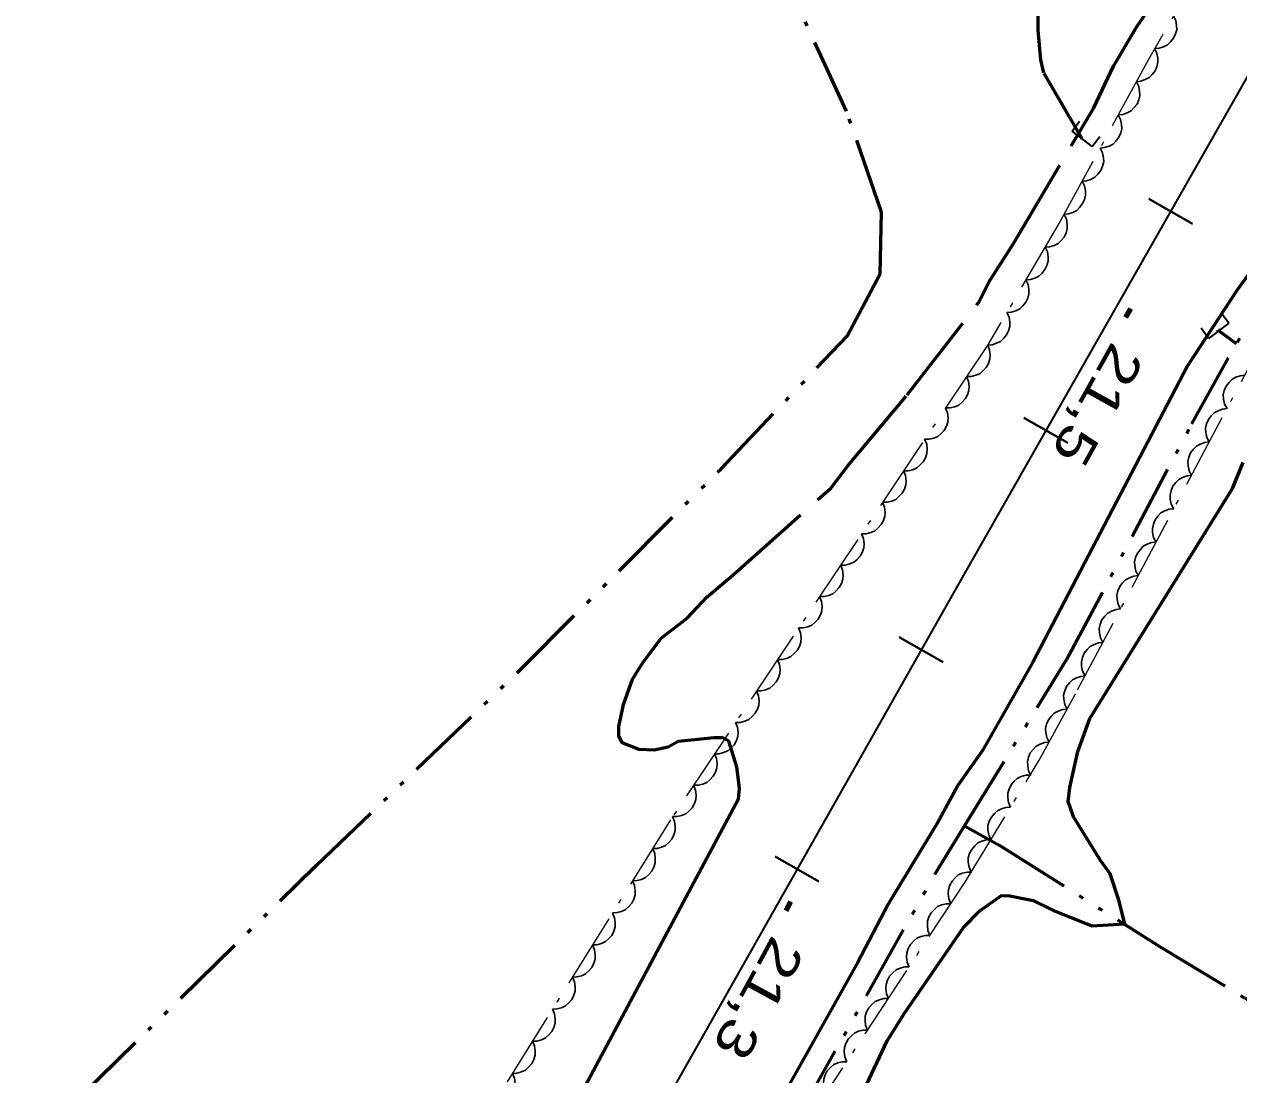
# Model space of a CAD drawing. Extents: x 386081 to 389416, y 5130568 to 5134082.
# Drawn here: x 387869.5 to 387965.8, y 5132143.2 to 5132226.5 of the extents above; entities that cross this region are included whole.
import ezdxf

# ---------------------------------------------------------------- set-up
doc = ezdxf.new("R2010")
doc.units = 0
doc.header["$LTSCALE"] = 1.2
for name, pattern in [('DASH_DOUBLE_DOT', [9.2, 5, -1.2, 0.3, -1.2, 0.3, -1.2]), ('DOT_DASHED', [7.7, 5, -1.2, 0.3, -1.2]), ('LONG_DASHED', [7.5, 6, -1.5])]:
    doc.linetypes.add(name, pattern=pattern)
for name, color, linetype, lineweight in [('1', 7, 'Continuous', 53), ('23', 7, 'Continuous', 40), ('26', 7, 'Continuous', 35), ('3', 7, 'Continuous', 140), ('4', 7, 'DASH_DOUBLE_DOT', 53), ('44', 7, 'Continuous', 25)]:
    doc.layers.add(name, color=color, linetype=linetype, lineweight=lineweight)

msp = doc.modelspace()

# ---------------------------------------------------------------- linework, layer by layer
at = {"layer": '1', "linetype": 'LONG_DASHED'}
msp.add_lwpolyline([(387920, 5132177.8), (387922.05, 5132179.4), (387923.63, 5132181.08), (387925.68, 5132182.79), (387933.44, 5132189.7), (387934.8, 5132191.48), (387939.5, 5132197.11), (387945.15, 5132204.4), (387945.99, 5132206.05), (387947.94, 5132209.13), (387954.27, 5132219.84), (387955.86, 5132223.19), (387957.68, 5132226.28), (387960.57, 5132230.51), (387965.8, 5132238.74), (387968.6, 5132243.71), (387974.96, 5132254.33), (387976.76, 5132256.72), (387978.33, 5132259.04)], dxfattribs=at)
at = {"layer": '1'}
for points in [[(387967.78, 5132208.36), (387965.64, 5132205.38), (387961.74, 5132199.4), (387949.47, 5132175.9), (387945.48, 5132168.88), (387943.53, 5132166.12), (387941.9, 5132163.16), (387938, 5132156.69), (387935.59, 5132152.09), (387930.1, 5132142.29)], [(387934.46, 5132138.48), (387937.92, 5132145.86), (387939.3, 5132148.05), (387943.96, 5132154.83), (387945.26, 5132156.16), (387946.99, 5132157.38), (387947.64, 5132157.36), (387949.5, 5132156.98), (387951.1, 5132156.18), (387954.15, 5132154.98), (387956.76, 5132155.13), (387956.3, 5132157.01), (387955.61, 5132159.11), (387954.84, 5132160.17), (387952.69, 5132163.62), (387952.28, 5132164.84), (387952.39, 5132165.96), (387953.05, 5132168.8), (387953.98, 5132171.43), (387965.29, 5132189.68), (387966.15, 5132191.73)], [(387910.46, 5132135.67), (387926.14, 5132165.05), (387926.21, 5132165.86), (387925.99, 5132167.59), (387925.37, 5132169.63), (387924.89, 5132169.88), (387924.16, 5132169.88), (387921.34, 5132169.59), (387920.54, 5132169.16), (387919.45, 5132168.92), (387918.25, 5132168.98), (387916.9, 5132169.5), (387916.63, 5132170.04), (387916.64, 5132170.8), (387917, 5132172.53), (387917.73, 5132174.54), (387918.52, 5132175.83), (387920, 5132177.8)]]:
    msp.add_lwpolyline(points, dxfattribs=at)
at = {"layer": '23'}
for p, q in [((387958.66, 5132212.66), (387962.13, 5132210.68)), ((387948.76, 5132195.28), (387952.24, 5132193.3)), ((387938.88, 5132177.88), (387942.36, 5132175.91)), ((387929.03, 5132160.47), (387932.51, 5132158.5))]:
    msp.add_line(p, q, dxfattribs=at)
at = {"layer": '23', "lineweight": 35}
msp.add_lwpolyline([(388350.66, 5132898.63), (388202.91, 5132638.38), (388174.85, 5132589.18), (388148.16, 5132542.09), (388122.46, 5132497.01), (388036.96, 5132346.4), (388027.91, 5132330.61), (387994.29, 5132271.3), (387943.96, 5132182.8), (387915.65, 5132132.74), (387888.36, 5132084.71), (387863.09, 5132039.98), (387797.42, 5131924.62), (387647.54, 5131660.34), (387567.35, 5131519.3), (387534.84, 5131461.86), (387476.24, 5131358.73)], dxfattribs=at)
at = {"layer": '26'}
for p, q in [((387952.58, 5132218.02), (387953.18, 5132218.82)), ((387954.18, 5132216.82), (387952.58, 5132218.02)), ((387954.18, 5132216.82), (387954.78, 5132217.62)), ((387965.01, 5132202.79), (387964.41, 5132203.59)), ((387963.41, 5132201.59), (387962.81, 5132202.39)), ((387965.01, 5132202.79), (387963.41, 5132201.59)), ((387964.29, 5132202.25), (387964.23, 5132202.33)), ((387964.13, 5132202.13), (387964.07, 5132202.21)), ((387964.29, 5132202.25), (387964.13, 5132202.13))]:
    msp.add_line(p, q, dxfattribs=at)
at = {"layer": '3'}
for p, q in [((387957.21, 5132203.94), (387956.82, 5132203.24)), ((387930.25, 5132156.88), (387929.87, 5132156.17))]:
    msp.add_line(p, q, dxfattribs=at)
at = {"layer": '4'}
msp.add_line((387965.61, 5132201.15), (387964.21, 5132202.19), dxfattribs=at)
for points in [[(387944.05, 5132162.9), (387952.17, 5132176.13), (387962.08, 5132194.8), (387974.4, 5132216.94), (387987.26, 5132239.19), (388010.09, 5132278.21), (388026.45, 5132304.05)], [(387768.31, 5132040.16), (387781.74, 5132053.34), (387831.18, 5132100.17), (387854.06, 5132122.55), (387874.02, 5132141.51), (387892.64, 5132159.76), (387908.87, 5132175.34), (387924.74, 5132191.25), (387934.74, 5132201.76), (387937.36, 5132206.71), (387937.47, 5132211.61), (387934.69, 5132219.63), (387930.59, 5132228.55), (387926.32, 5132237.16), (387923.15, 5132236.41), (387921.9, 5132236.52), (387919.36, 5132237.17), (387917.87, 5132237.78), (387907.65, 5132242.76), (387894.57, 5132249.5), (387882.86, 5132255.26)], [(387953.38, 5132217.42), (387950.34, 5132222.65), (387950.1, 5132223.7), (387949.88, 5132226.05), (387949.9, 5132229.12)], [(387896.42, 5132082.98), (387907.41, 5132100.79), (387918.87, 5132120.38), (387930.85, 5132139.8), (387941.72, 5132159.09), (387944.05, 5132162.9), (387946.86, 5132161.36), (387959.56, 5132153.3), (387966.28, 5132149.25), (387973.11, 5132144.74), (387975.01, 5132143.38), (387981.72, 5132139.96), (387996.63, 5132133.25), (387999.15, 5132132.05), (388000.86, 5132130.97), (388003.99, 5132127.92), (388005.68, 5132125.98), (388012.15, 5132120.11), (388014.32, 5132118.28), (388020.68, 5132114.3)]]:
    msp.add_lwpolyline(points, dxfattribs=at)
at = {"layer": '44', "linetype": 'DOT_DASHED', "lineweight": 13}
for points in [[(387964.36, 5132233.73), (387958.64, 5132223.73), (387951.61, 5132210.83), (387945.85, 5132201.01), (387920.73, 5132163.38), (387879.21, 5132096.78), (387875.36, 5132090.05), (387871.06, 5132083.22), (387866.65, 5132075.62), (387863.85, 5132071.44), (387862.55, 5132070.05), (387860.98, 5132067.86), (387858.7, 5132064.07), (387854.81, 5132058.25), (387853.38, 5132056.75), (387851.27, 5132053.79), (387850.91, 5132052.63), (387850.33, 5132049.36)], [(387880.02, 5132047.67), (387885.79, 5132056.61), (387898.32, 5132079.17), (387907.18, 5132095.8), (387909.09, 5132100.12), (387910.93, 5132103.5), (387913.21, 5132107.05), (387922.6, 5132122.36), (387923.44, 5132124.55), (387925.88, 5132129.9), (387928.28, 5132134.25), (387931.11, 5132138.69), (387944.12, 5132158.5), (387949.98, 5132168.11), (387953.02, 5132173.69), (387967.05, 5132200.13), (387968.93, 5132204.42), (387971.67, 5132211.44), (387974.04, 5132216.62), (387978.57, 5132225.75)]]:
    msp.add_lwpolyline(points, dxfattribs=at)
at = {"layer": '44'}
for points in [[(387960.62, 5132227.19), (387960.8, 5132226.82), (387960.87, 5132226.42), (387960.88, 5132226.08), (387960.79, 5132225.75), (387960.63, 5132225.41), (387960.39, 5132225.11), (387960.16, 5132224.88), (387959.84, 5132224.73), (387959.49, 5132224.61), (387959.13, 5132224.59)], [(387959.11, 5132224.6), (387959.3, 5132224.23), (387959.38, 5132223.83), (387959.39, 5132223.5), (387959.31, 5132223.15), (387959.16, 5132222.82), (387958.93, 5132222.52), (387958.7, 5132222.28), (387958.39, 5132222.12), (387958.04, 5132222), (387957.68, 5132221.96)], [(387957.68, 5132221.96), (387957.87, 5132221.59), (387957.94, 5132221.19), (387957.96, 5132220.86), (387957.87, 5132220.52), (387957.73, 5132220.18), (387957.49, 5132219.88), (387957.26, 5132219.65), (387956.95, 5132219.48), (387956.6, 5132219.36), (387956.24, 5132219.33)], [(387956.24, 5132219.33), (387956.43, 5132218.96), (387956.51, 5132218.56), (387956.52, 5132218.23), (387956.44, 5132217.89), (387956.29, 5132217.55), (387956.05, 5132217.25), (387955.83, 5132217.01), (387955.52, 5132216.85), (387955.16, 5132216.73), (387954.81, 5132216.69)], [(387954.81, 5132216.69), (387955, 5132216.32), (387955.07, 5132215.92), (387955.09, 5132215.59), (387955, 5132215.25), (387954.86, 5132214.91), (387954.62, 5132214.61), (387954.39, 5132214.38), (387954.08, 5132214.21), (387953.73, 5132214.1), (387953.37, 5132214.06)], [(387953.37, 5132214.06), (387953.56, 5132213.69), (387953.64, 5132213.29), (387953.65, 5132212.96), (387953.57, 5132212.62), (387953.42, 5132212.28), (387953.18, 5132211.98), (387952.96, 5132211.74), (387952.64, 5132211.58), (387952.29, 5132211.46), (387951.93, 5132211.43)], [(387951.95, 5132211.42), (387952.13, 5132211.04), (387952.19, 5132210.64), (387952.2, 5132210.31), (387952.11, 5132209.97), (387951.95, 5132209.63), (387951.7, 5132209.34), (387951.47, 5132209.11), (387951.15, 5132208.96), (387950.79, 5132208.85), (387950.44, 5132208.83)], [(387950.44, 5132208.83), (387950.62, 5132208.45), (387950.68, 5132208.05), (387950.68, 5132207.72), (387950.59, 5132207.38), (387950.43, 5132207.05), (387950.18, 5132206.75), (387949.95, 5132206.53), (387949.63, 5132206.37), (387949.28, 5132206.26), (387948.92, 5132206.24)], [(387948.92, 5132206.24), (387949.1, 5132205.86), (387949.16, 5132205.46), (387949.16, 5132205.13), (387949.07, 5132204.79), (387948.91, 5132204.46), (387948.67, 5132204.16), (387948.43, 5132203.94), (387948.11, 5132203.78), (387947.76, 5132203.68), (387947.4, 5132203.65)], [(387947.4, 5132203.65), (387947.58, 5132203.28), (387947.64, 5132202.87), (387947.65, 5132202.54), (387947.55, 5132202.2), (387947.39, 5132201.87), (387947.15, 5132201.58), (387946.91, 5132201.35), (387946.6, 5132201.2), (387946.24, 5132201.09), (387945.88, 5132201.06)], [(387945.89, 5132201.06), (387946.04, 5132200.68), (387946.08, 5132200.27), (387946.07, 5132199.94), (387945.95, 5132199.61), (387945.78, 5132199.28), (387945.51, 5132199.01), (387945.26, 5132198.79), (387944.94, 5132198.66), (387944.58, 5132198.57), (387944.22, 5132198.57)], [(387944.22, 5132198.57), (387944.38, 5132198.18), (387944.41, 5132197.78), (387944.4, 5132197.45), (387944.29, 5132197.11), (387944.11, 5132196.79), (387943.85, 5132196.51), (387943.6, 5132196.3), (387943.27, 5132196.16), (387942.91, 5132196.08), (387942.55, 5132196.07)], [(387964.87, 5132196.02), (387964.67, 5132196.38), (387964.59, 5132196.78), (387964.57, 5132197.11), (387964.65, 5132197.46), (387964.8, 5132197.8), (387965.03, 5132198.1), (387965.26, 5132198.34), (387965.57, 5132198.51), (387965.92, 5132198.63), (387966.27, 5132198.67)], [(387942.55, 5132196.07), (387942.71, 5132195.69), (387942.75, 5132195.28), (387942.74, 5132194.95), (387942.62, 5132194.62), (387942.44, 5132194.29), (387942.18, 5132194.02), (387941.93, 5132193.8), (387941.61, 5132193.67), (387941.25, 5132193.58), (387940.89, 5132193.58)], [(387963.46, 5132193.37), (387963.26, 5132193.73), (387963.19, 5132194.13), (387963.17, 5132194.46), (387963.25, 5132194.81), (387963.39, 5132195.15), (387963.62, 5132195.45), (387963.85, 5132195.69), (387964.16, 5132195.85), (387964.51, 5132195.98), (387964.87, 5132196.02)], [(387940.89, 5132193.58), (387941.05, 5132193.19), (387941.08, 5132192.79), (387941.07, 5132192.46), (387940.96, 5132192.12), (387940.78, 5132191.8), (387940.52, 5132191.52), (387940.27, 5132191.31), (387939.94, 5132191.17), (387939.58, 5132191.08), (387939.22, 5132191.08)], [(387962.05, 5132190.72), (387961.86, 5132191.08), (387961.78, 5132191.48), (387961.76, 5132191.81), (387961.84, 5132192.16), (387961.98, 5132192.5), (387962.22, 5132192.8), (387962.44, 5132193.04), (387962.75, 5132193.2), (387963.1, 5132193.33), (387963.46, 5132193.37)], [(387939.22, 5132191.08), (387939.38, 5132190.7), (387939.42, 5132190.29), (387939.4, 5132189.96), (387939.29, 5132189.63), (387939.11, 5132189.3), (387938.85, 5132189.03), (387938.6, 5132188.81), (387938.28, 5132188.68), (387937.92, 5132188.59), (387937.56, 5132188.59)], [(387960.65, 5132188.07), (387960.45, 5132188.43), (387960.37, 5132188.83), (387960.35, 5132189.16), (387960.43, 5132189.51), (387960.58, 5132189.85), (387960.81, 5132190.15), (387961.04, 5132190.39), (387961.35, 5132190.55), (387961.7, 5132190.68), (387962.05, 5132190.72)], [(387937.56, 5132188.59), (387937.71, 5132188.2), (387937.75, 5132187.8), (387937.74, 5132187.47), (387937.63, 5132187.13), (387937.45, 5132186.81), (387937.18, 5132186.53), (387936.94, 5132186.32), (387936.61, 5132186.18), (387936.25, 5132186.09), (387935.89, 5132186.09)], [(387959.24, 5132185.42), (387959.05, 5132185.78), (387958.97, 5132186.18), (387958.95, 5132186.51), (387959.03, 5132186.86), (387959.17, 5132187.2), (387959.41, 5132187.5), (387959.63, 5132187.74), (387959.94, 5132187.9), (387960.29, 5132188.03), (387960.65, 5132188.07)], [(387935.89, 5132186.09), (387936.05, 5132185.71), (387936.09, 5132185.3), (387936.07, 5132184.97), (387935.96, 5132184.64), (387935.78, 5132184.31), (387935.52, 5132184.03), (387935.27, 5132183.82), (387934.95, 5132183.69), (387934.59, 5132183.6), (387934.23, 5132183.6)], [(387957.84, 5132182.77), (387957.64, 5132183.13), (387957.56, 5132183.53), (387957.54, 5132183.86), (387957.62, 5132184.21), (387957.77, 5132184.55), (387958, 5132184.85), (387958.22, 5132185.09), (387958.53, 5132185.25), (387958.88, 5132185.38), (387959.24, 5132185.42)], [(387934.23, 5132183.6), (387934.38, 5132183.21), (387934.42, 5132182.81), (387934.41, 5132182.48), (387934.29, 5132182.14), (387934.12, 5132181.82), (387933.85, 5132181.54), (387933.61, 5132181.33), (387933.28, 5132181.19), (387932.92, 5132181.1), (387932.56, 5132181.1)], [(387956.43, 5132180.12), (387956.23, 5132180.48), (387956.16, 5132180.88), (387956.14, 5132181.21), (387956.22, 5132181.56), (387956.36, 5132181.9), (387956.59, 5132182.2), (387956.82, 5132182.44), (387957.13, 5132182.6), (387957.48, 5132182.73), (387957.84, 5132182.77)], [(387932.56, 5132181.1), (387932.72, 5132180.72), (387932.76, 5132180.31), (387932.74, 5132179.98), (387932.63, 5132179.65), (387932.45, 5132179.32), (387932.19, 5132179.04), (387931.94, 5132178.83), (387931.62, 5132178.7), (387931.25, 5132178.61), (387930.89, 5132178.61)], [(387955.02, 5132177.47), (387954.83, 5132177.83), (387954.75, 5132178.23), (387954.73, 5132178.56), (387954.81, 5132178.91), (387954.95, 5132179.25), (387955.19, 5132179.55), (387955.41, 5132179.79), (387955.72, 5132179.95), (387956.07, 5132180.08), (387956.43, 5132180.12)], [(387930.89, 5132178.61), (387931.05, 5132178.22), (387931.09, 5132177.82), (387931.08, 5132177.48), (387930.96, 5132177.15), (387930.78, 5132176.83), (387930.52, 5132176.55), (387930.27, 5132176.34), (387929.95, 5132176.2), (387929.59, 5132176.11), (387929.23, 5132176.11)], [(387953.62, 5132174.82), (387953.42, 5132175.18), (387953.34, 5132175.58), (387953.32, 5132175.91), (387953.4, 5132176.26), (387953.55, 5132176.6), (387953.78, 5132176.9), (387954.01, 5132177.14), (387954.32, 5132177.3), (387954.67, 5132177.43), (387955.02, 5132177.47)], [(387929.23, 5132176.11), (387929.39, 5132175.72), (387929.42, 5132175.32), (387929.41, 5132174.99), (387929.3, 5132174.66), (387929.12, 5132174.33), (387928.86, 5132174.05), (387928.61, 5132173.84), (387928.28, 5132173.71), (387927.92, 5132173.62), (387927.56, 5132173.62)], [(387952.19, 5132172.17), (387952, 5132172.55), (387951.93, 5132172.95), (387951.91, 5132173.28), (387952, 5132173.62), (387952.14, 5132173.96), (387952.38, 5132174.26), (387952.61, 5132174.49), (387952.92, 5132174.66), (387953.27, 5132174.77), (387953.63, 5132174.81)], [(387927.56, 5132173.62), (387927.72, 5132173.23), (387927.76, 5132172.82), (387927.75, 5132172.49), (387927.63, 5132172.16), (387927.45, 5132171.84), (387927.19, 5132171.56), (387926.94, 5132171.35), (387926.62, 5132171.21), (387926.26, 5132171.12), (387925.9, 5132171.12)], [(387950.76, 5132169.54), (387950.57, 5132169.91), (387950.49, 5132170.31), (387950.48, 5132170.64), (387950.56, 5132170.98), (387950.71, 5132171.32), (387950.95, 5132171.62), (387951.17, 5132171.86), (387951.48, 5132172.02), (387951.84, 5132172.14), (387952.19, 5132172.17)], [(387925.9, 5132171.12), (387926.06, 5132170.73), (387926.09, 5132170.33), (387926.08, 5132170), (387925.97, 5132169.67), (387925.79, 5132169.34), (387925.52, 5132169.06), (387925.28, 5132168.85), (387924.95, 5132168.72), (387924.59, 5132168.63), (387924.23, 5132168.63)], [(387949.32, 5132166.91), (387949.13, 5132167.28), (387949.06, 5132167.68), (387949.04, 5132168.01), (387949.13, 5132168.35), (387949.27, 5132168.69), (387949.51, 5132168.99), (387949.74, 5132169.22), (387950.05, 5132169.39), (387950.4, 5132169.51), (387950.76, 5132169.54)], [(387924.23, 5132168.63), (387924.39, 5132168.24), (387924.43, 5132167.83), (387924.41, 5132167.5), (387924.3, 5132167.17), (387924.12, 5132166.85), (387923.86, 5132166.57), (387923.61, 5132166.36), (387923.29, 5132166.22), (387922.93, 5132166.13), (387922.57, 5132166.13)], [(387947.7, 5132164.38), (387947.53, 5132164.76), (387947.48, 5132165.16), (387947.48, 5132165.49), (387947.58, 5132165.83), (387947.74, 5132166.16), (387947.99, 5132166.45), (387948.23, 5132166.67), (387948.55, 5132166.82), (387948.91, 5132166.92), (387949.27, 5132166.94)], [(387922.57, 5132166.13), (387922.72, 5132165.74), (387922.76, 5132165.34), (387922.75, 5132165.01), (387922.63, 5132164.68), (387922.46, 5132164.35), (387922.19, 5132164.07), (387921.95, 5132163.86), (387921.62, 5132163.72), (387921.26, 5132163.64), (387920.9, 5132163.64)], [(387946.14, 5132161.82), (387945.97, 5132162.2), (387945.91, 5132162.6), (387945.91, 5132162.93), (387946.01, 5132163.27), (387946.18, 5132163.6), (387946.43, 5132163.89), (387946.67, 5132164.11), (387946.99, 5132164.26), (387947.34, 5132164.36), (387947.7, 5132164.38)], [(387920.89, 5132163.64), (387921.06, 5132163.26), (387921.11, 5132162.86), (387921.11, 5132162.53), (387921.01, 5132162.19), (387920.84, 5132161.86), (387920.58, 5132161.57), (387920.34, 5132161.35), (387920.02, 5132161.21), (387919.67, 5132161.11), (387919.31, 5132161.1)], [(387919.31, 5132161.1), (387919.48, 5132160.71), (387919.53, 5132160.31), (387919.52, 5132159.98), (387919.42, 5132159.64), (387919.25, 5132159.31), (387919, 5132159.03), (387918.76, 5132158.81), (387918.44, 5132158.66), (387918.08, 5132158.56), (387917.72, 5132158.55)], [(387944.58, 5132159.26), (387944.41, 5132159.64), (387944.35, 5132160.04), (387944.35, 5132160.37), (387944.45, 5132160.71), (387944.62, 5132161.04), (387944.87, 5132161.33), (387945.11, 5132161.55), (387945.43, 5132161.7), (387945.78, 5132161.8), (387946.14, 5132161.82)], [(387942.96, 5132156.73), (387942.8, 5132157.12), (387942.76, 5132157.52), (387942.77, 5132157.85), (387942.88, 5132158.19), (387943.06, 5132158.51), (387943.32, 5132158.79), (387943.56, 5132159.01), (387943.89, 5132159.15), (387944.25, 5132159.23), (387944.61, 5132159.24)], [(387917.72, 5132158.55), (387917.89, 5132158.17), (387917.94, 5132157.76), (387917.94, 5132157.43), (387917.83, 5132157.1), (387917.66, 5132156.77), (387917.41, 5132156.48), (387917.17, 5132156.26), (387916.85, 5132156.11), (387916.49, 5132156.02), (387916.13, 5132156)], [(387941.31, 5132154.22), (387941.15, 5132154.61), (387941.11, 5132155.01), (387941.12, 5132155.34), (387941.23, 5132155.68), (387941.41, 5132156), (387941.67, 5132156.28), (387941.92, 5132156.5), (387942.24, 5132156.64), (387942.6, 5132156.73), (387942.96, 5132156.73)], [(387916.13, 5132156), (387916.3, 5132155.62), (387916.35, 5132155.22), (387916.35, 5132154.89), (387916.24, 5132154.55), (387916.08, 5132154.22), (387915.82, 5132153.94), (387915.58, 5132153.72), (387915.26, 5132153.57), (387914.9, 5132153.47), (387914.54, 5132153.46)], [(387939.67, 5132151.72), (387939.5, 5132152.1), (387939.46, 5132152.51), (387939.47, 5132152.84), (387939.59, 5132153.17), (387939.76, 5132153.5), (387940.02, 5132153.78), (387940.27, 5132153.99), (387940.59, 5132154.13), (387940.95, 5132154.22), (387941.31, 5132154.22)], [(387914.54, 5132153.46), (387914.71, 5132153.08), (387914.76, 5132152.67), (387914.76, 5132152.34), (387914.66, 5132152.01), (387914.49, 5132151.68), (387914.24, 5132151.39), (387913.99, 5132151.17), (387913.67, 5132151.02), (387913.32, 5132150.93), (387912.96, 5132150.91)], [(387938.02, 5132149.21), (387937.86, 5132149.59), (387937.82, 5132150), (387937.83, 5132150.33), (387937.94, 5132150.66), (387938.11, 5132150.99), (387938.38, 5132151.27), (387938.62, 5132151.48), (387938.95, 5132151.62), (387939.31, 5132151.71), (387939.67, 5132151.72)], [(387912.96, 5132150.91), (387913.13, 5132150.53), (387913.18, 5132150.13), (387913.17, 5132149.8), (387913.07, 5132149.46), (387912.9, 5132149.13), (387912.65, 5132148.84), (387912.41, 5132148.62), (387912.09, 5132148.48), (387911.73, 5132148.38), (387911.37, 5132148.37)], [(387911.37, 5132148.37), (387911.54, 5132147.98), (387911.59, 5132147.58), (387911.59, 5132147.25), (387911.48, 5132146.91), (387911.32, 5132146.59), (387911.06, 5132146.3), (387910.82, 5132146.08), (387910.5, 5132145.93), (387910.14, 5132145.83), (387909.78, 5132145.82)], [(387936.37, 5132146.7), (387936.21, 5132147.09), (387936.17, 5132147.49), (387936.18, 5132147.82), (387936.29, 5132148.16), (387936.47, 5132148.48), (387936.73, 5132148.76), (387936.97, 5132148.98), (387937.3, 5132149.11), (387937.66, 5132149.2), (387938.02, 5132149.21)], [(387934.72, 5132144.19), (387934.56, 5132144.58), (387934.52, 5132144.98), (387934.53, 5132145.31), (387934.65, 5132145.65), (387934.82, 5132145.97), (387935.08, 5132146.25), (387935.33, 5132146.47), (387935.65, 5132146.61), (387936.01, 5132146.7), (387936.37, 5132146.7)], [(387909.78, 5132145.82), (387909.95, 5132145.44), (387910, 5132145.04), (387910, 5132144.71), (387909.9, 5132144.37), (387909.73, 5132144.04), (387909.47, 5132143.75), (387909.23, 5132143.53), (387908.91, 5132143.39), (387908.56, 5132143.29), (387908.2, 5132143.27)], [(387933.08, 5132141.69), (387932.92, 5132142.07), (387932.88, 5132142.48), (387932.89, 5132142.81), (387933, 5132143.14), (387933.17, 5132143.47), (387933.44, 5132143.75), (387933.68, 5132143.96), (387934, 5132144.1), (387934.36, 5132144.19), (387934.72, 5132144.19)], [(387908.2, 5132143.27), (387908.37, 5132142.89), (387908.42, 5132142.49), (387908.41, 5132142.16), (387908.31, 5132141.82), (387908.14, 5132141.49), (387907.89, 5132141.21), (387907.65, 5132140.99), (387907.33, 5132140.84), (387906.97, 5132140.74), (387906.61, 5132140.73)]]:
    msp.add_lwpolyline(points, dxfattribs=at)

# ---------------------------------------------------------------- texts
at = {"layer": '3', "width": 1.3}
for s, rotation, p in [('21,5   ', 240.888, (387955.78, 5132201.45)), ('21,3   ', 241.51, (387928.84, 5132154.36))]:
    msp.add_text(s, height=3, rotation=rotation, dxfattribs=at).set_placement(p)

doc.saveas('drawing.dxf')
